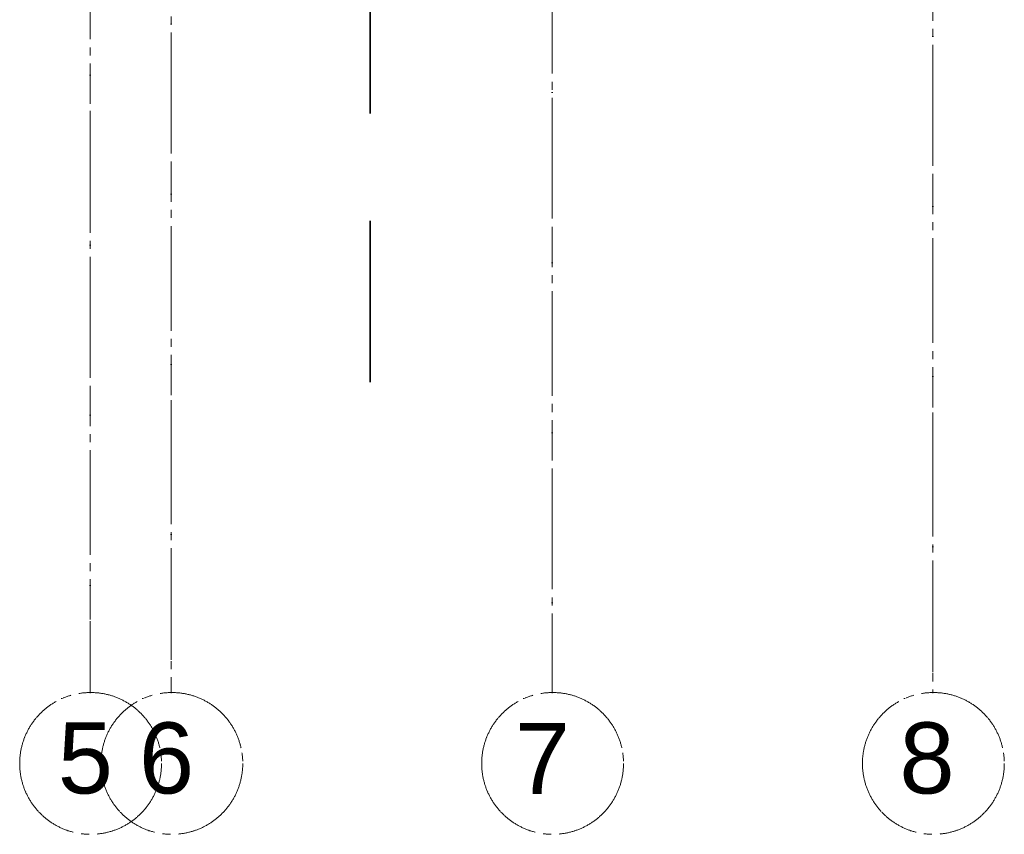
# Model space of a CAD drawing. Header units: millimetres. Extents: x -469965 to -394737, y -22321 to 14469.
# Tile 353 of 425: x -405404 to -401525, y -22321 to -19111. Entities that reach past the tile are written whole.
import ezdxf

# ---------------------------------------------------------------- set-up
doc = ezdxf.new("R2010")
doc.units = ezdxf.units.MM
doc.header["$MEASUREMENT"] = 0
for name, pattern in [('CENTER', [254, 158.75, -31.75, 31.75, -31.75]), ('Dot & Dashed', [670.277762, 352.777767, -176.388884, 0, -141.111112]), ('Long Dashed', [1058.333302, 634.99999, -423.333311])]:
    doc.linetypes.add(name, pattern=pattern)
doc.layers.add('A-06-TELJED_Pen_No__21', color=7, linetype='Continuous', lineweight=35)
doc.layers.add('A-06-TELJED_Pen_No__253', color=7, linetype='Continuous', lineweight=13)
doc.styles.add('GENERATED_STYLE_2', font='arial.ttf')

msp = doc.modelspace()

# ---------------------------------------------------------------- linework, layer by layer
at = {"layer": 'A-06-TELJED_Pen_No__21', "color": 7, "linetype": 'Long Dashed', "lineweight": 35}
msp.add_line((-404023.1, 9729.7), (-404023.1, -20885.2), dxfattribs=at)
at = {"layer": 'A-06-TELJED_Pen_No__253', "color": 7, "linetype": 'Dot & Dashed', "lineweight": 13}
for p, q in [((-405126.5, 3322.8), (-405126.5, -21764.9)), ((-404806.5, -5191.7), (-404806.5, -21764.9)), ((-401806.5, -5239.9), (-401806.5, -21764.9)), ((-403306.5, -14846.5), (-403306.5, -21764.9))]:
    msp.add_line(p, q, dxfattribs=at)
at = {"layer": 'A-06-TELJED_Pen_No__253', "color": 7, "linetype": 'CENTER', "lineweight": 13}
for p, q in [((-405126.5, 3322.8), (-405126.5, -21764.9)), ((-404806.5, -5191.7), (-404806.5, -21764.9)), ((-401806.5, -5239.9), (-401806.5, -21764.9)), ((-403306.5, -14846.5), (-403306.5, -21764.9))]:
    msp.add_line(p, q, dxfattribs=at)
at = {"layer": 'A-06-TELJED_Pen_No__253', "color": 7, "linetype": 'Dot & Dashed', "lineweight": 13}
for centre in [(-405124.5, -22041.5), (-404804.5, -22041.5), (-403304.5, -22041.5), (-401804.5, -22041.5)]:
    msp.add_circle(centre, 279.4, dxfattribs=at)
at = {"layer": 'A-06-TELJED_Pen_No__253', "color": 7, "linetype": 'CENTER', "lineweight": 13}
for centre in [(-405124.5, -22041.5), (-404804.5, -22041.5), (-403304.5, -22041.5), (-401804.5, -22041.5)]:
    msp.add_circle(centre, 279.4, dxfattribs=at)

# ---------------------------------------------------------------- texts
at = {"layer": 'A-06-TELJED_Pen_No__253', "color": 7, "linetype": 'Continuous', "lineweight": 13, "char_height": 280, "attachment_point": 6, "style": 'GENERATED_STYLE_2'}
for s, insert in [('\\A1;{\\pqr;\\fArial Baltic|b0|i0|c186|p34;5}', (-405036.5, -22021.9)), ('\\A1;{\\pqr;\\fArial Baltic|b0|i0|c186|p34;5}', (-405036.5, -22021.9)), ('\\A1;{\\pqr;\\fArial Baltic|b0|i0|c186|p34;6}', (-404716.5, -22021.9)), ('\\A1;{\\pqr;\\fArial Baltic|b0|i0|c186|p34;6}', (-404716.5, -22021.9)), ('\\A1;{\\pqr;\\fArial Baltic|b0|i0|c186|p34;7}', (-403235.9, -22021.9)), ('\\A1;{\\pqr;\\fArial Baltic|b0|i0|c186|p34;7}', (-403235.9, -22021.9)), ('\\A1;{\\pqr;\\fArial Baltic|b0|i0|c186|p34;8}', (-401720.9, -22021.9)), ('\\A1;{\\pqr;\\fArial Baltic|b0|i0|c186|p34;8}', (-401720.9, -22021.9))]:
    msp.add_mtext(s, dxfattribs=dict(at, insert=insert))

doc.saveas('drawing.dxf')
